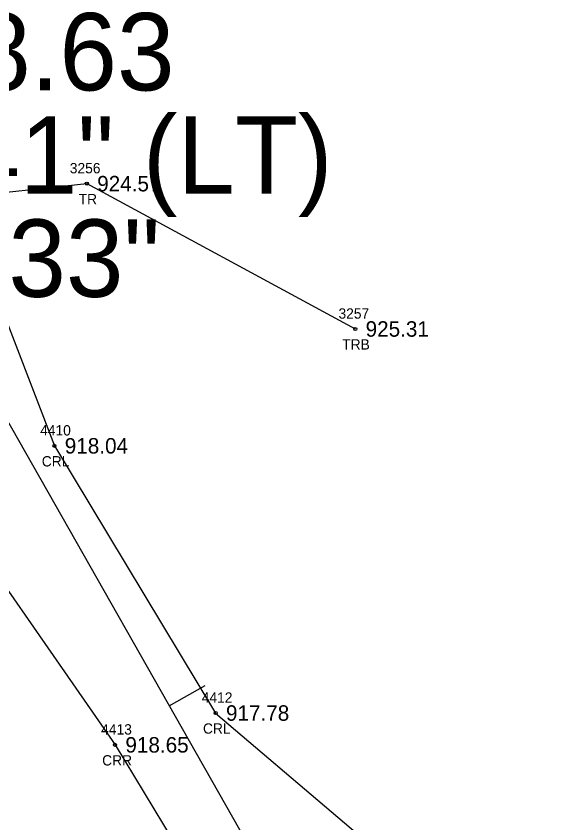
# Model space of a CAD drawing. Extents: x 1575382 to 1578175, y 1099175 to 1101955.
# Drawn here: x 1577156.2 to 1577209, y 1100704 to 1100782.2 of the extents above; entities that cross this region are included whole.
import ezdxf

# ---------------------------------------------------------------- set-up
doc = ezdxf.new("R2010")
doc.units = 0
for name, color, linetype in [('RD_EX_H2O', 7, 'Continuous'), ('RD_EX_H2O_txCode', 7, 'Continuous'), ('RD_EX_TX_H2O_ELEV', 7, 'Continuous'), ('RD_EX_TX_VEG_ELEV', 7, 'Continuous'), ('RD_EX_VEG', 7, 'Continuous'), ('RD_EX_VEG_txCode', 7, 'Continuous'), ('RD_HC_Cl', 7, 'Continuous'), ('RD_HC_Data', 7, 'Continuous'), ('RD_HC_Data_Tic', 7, 'Continuous'), ('RD_SMD_Locator', 7, 'Continuous')]:
    doc.layers.add(name, color=color, linetype=linetype)

msp = doc.modelspace()

# ---------------------------------------------------------------- linework, layer by layer
at = {"layer": 'RD_EX_H2O'}
for points in [[(1577147.852, 1100771.93), (1577159.947, 1100740.574), (1577175.573, 1100714.688), (1577211.142, 1100684.46), (1577247.598, 1100627.529), (1577277.334, 1100591.748), (1577291.883, 1100552.301), (1577319.972, 1100481.368)], [(1577132.222, 1100766.149), (1577147.552, 1100737.876), (1577165.823, 1100711.606), (1577193.959, 1100665.099), (1577209.712, 1100627.153), (1577246.938, 1100570.125), (1577262.058, 1100537.689), (1577281.678, 1100492.861)]]:
    msp.add_lwpolyline(points, dxfattribs=at)
at = {"layer": 'RD_EX_VEG'}
msp.add_lwpolyline([(1577168.296, 1100670.004), (1577125.347, 1100761.919), (1577163.089, 1100765.971), (1577189.11, 1100751.893)], dxfattribs=at)
at = {"layer": 'RD_HC_Cl'}
msp.add_line((1577114.032, 1100815.757), (1577300.825, 1100487.114), dxfattribs=at)
at = {"layer": 'RD_HC_Data_Tic'}
msp.add_line((1577171.08, 1100715.387), (1577174.558, 1100717.363), dxfattribs=at)
at = {"layer": 'RD_SMD_Locator'}
for centre in [(1577163.089, 1100765.971), (1577189.11, 1100751.893), (1577159.947, 1100740.574), (1577175.573, 1100714.688), (1577165.823, 1100711.606)]:
    msp.add_circle(centre, 0.15, dxfattribs=at)

# ---------------------------------------------------------------- texts
at = {"layer": 'RD_EX_H2O_txCode'}
for s, p in [('4410', (1577158.561, 1100741.574)), ('CRL', (1577158.719, 1100738.574)), ('4412', (1577174.227, 1100715.688)), ('4413', (1577164.477, 1100712.606)), ('CRL', (1577174.345, 1100712.688)), ('CRR', (1577164.571, 1100709.606))]:
    msp.add_text(s, height=1, dxfattribs=at).set_placement(p)
at = {"layer": 'RD_EX_TX_H2O_ELEV'}
for s, p in [('918.04', (1577160.947, 1100739.824)), ('917.78', (1577176.573, 1100713.938)), ('918.65', (1577166.823, 1100710.856))]:
    msp.add_text(s, height=1.5, dxfattribs=at).set_placement(p)
at = {"layer": 'RD_EX_TX_VEG_ELEV'}
for s, p in [('924.57', (1577164.089, 1100765.221)), ('925.31', (1577190.11, 1100751.143))]:
    msp.add_text(s, height=1.5, dxfattribs=at).set_placement(p)
at = {"layer": 'RD_EX_VEG_txCode'}
for s, p in [('3256', (1577161.435, 1100766.971)), ('TR', (1577162.293, 1100763.971)), ('3257', (1577187.48, 1100752.893)), ('TRB', (1577187.842, 1100749.893))]:
    msp.add_text(s, height=1, dxfattribs=at).set_placement(p)
at = {"layer": 'RD_HC_Data'}
for s, p in [('P.I. = 23+78.63', (1577103, 1100775)), ('    = 5%%d 38\' 41" (LT)', (1577103, 1100765)), ('D = 11%%d 27\' 33"', (1577103, 1100755))]:
    msp.add_text(s, height=7.5, dxfattribs=at).set_placement(p)

doc.saveas('drawing.dxf')
